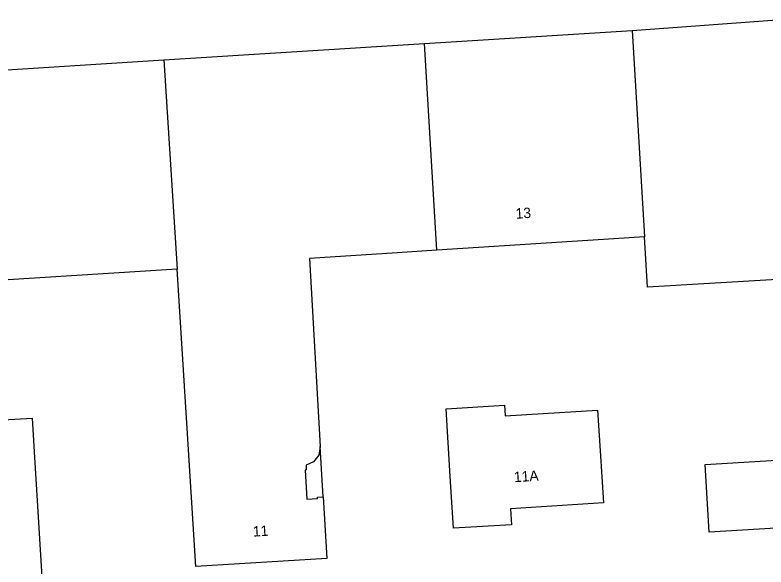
# Model space of a CAD drawing. Extents: x 162990 to 165007, y 383433 to 384336.
# Drawn here: x 164592.9 to 164665, y 384069.7 to 384122.7 of the extents above; entities that cross this region are included whole.
import ezdxf

# ---------------------------------------------------------------- set-up
doc = ezdxf.new("R2010")
doc.units = 0
for name, color, linetype in [('IMGEO_Pand', 7, 'Continuous'), ('IMGEO_Pand_nummerreeks', 7, 'Continuous'), ('IMGEO_Pand_overbouw', 7, 'Continuous')]:
    doc.layers.add(name, color=color, linetype=linetype)

msp = doc.modelspace()

# ---------------------------------------------------------------- linework, layer by layer
at = {"layer": 'IMGEO_Pand'}
for points in [[(164652.132, 384121.208), (164672.096, 384122.684)], [(164632.18, 384119.953), (164652.132, 384121.208)], [(164652.132, 384121.208), (164653.302, 384101.392)], [(164607.158, 384118.378), (164632.18, 384119.953)], [(164633.351, 384100.111), (164632.18, 384119.953)], [(164577.49, 384116.511), (164607.158, 384118.378)], [(164607.158, 384118.378), (164608.42, 384098.284)], [(164653.302, 384101.392), (164650.348, 384101.202), (164633.351, 384100.111)], [(164674.395, 384083.75), (164674.973, 384073.968), (164659.51, 384073.056), (164659.127, 384079.545), (164667.074, 384080.015), (164666.055, 384097.285), (164653.588, 384096.549), (164653.302, 384101.392)], [(164633.351, 384100.111), (164629.559, 384099.867), (164621.126, 384099.326), (164622.17, 384081.262), (164622.018, 384080.425), (164621.534, 384079.787), (164620.8, 384079.488), (164620.827, 384079.015), (164620.727, 384079.009), (164620.887, 384076.204), (164621.905, 384076.262), (164621.897, 384076.402), (164622.449, 384076.436), (164622.79, 384070.531), (164610.217, 384069.74), (164608.42, 384098.284)], [(164608.42, 384098.284), (164588.612, 384097.037), (164589.451, 384083.704), (164594.501, 384084.002), (164594.691, 384080.752), (164595.446, 384068.755), (164580.437, 384067.81)], [(164649.053, 384080.84), (164649.367, 384075.849), (164640.447, 384075.288), (164640.543, 384073.764), (164634.97, 384073.413), (164634.656, 384078.404), (164634.249, 384084.877), (164639.848, 384085.23), (164639.913, 384084.202), (164648.806, 384084.761), (164649.053, 384080.84)]]:
    msp.add_lwpolyline(points, dxfattribs=at)
at = {"layer": 'IMGEO_Pand_overbouw'}
msp.add_lwpolyline([(164622.17, 384081.262), (164622.018, 384080.425), (164621.534, 384079.787), (164620.8, 384079.488), (164620.827, 384079.015), (164620.727, 384079.009), (164620.887, 384076.204), (164621.905, 384076.262), (164621.897, 384076.402), (164622.449, 384076.436)], close=True, dxfattribs=at)

# ---------------------------------------------------------------- texts
at = {"layer": 'IMGEO_Pand_nummerreeks'}
for s, rotation, p in [('13', 3.67266, (164640.954, 384103.124)), ('11A', 3.59873, (164640.792, 384077.835)), ('11', 3.59817, (164615.725, 384072.612))]:
    msp.add_text(s, height=1, rotation=rotation, dxfattribs=at).set_placement(p)

doc.saveas('drawing.dxf')
